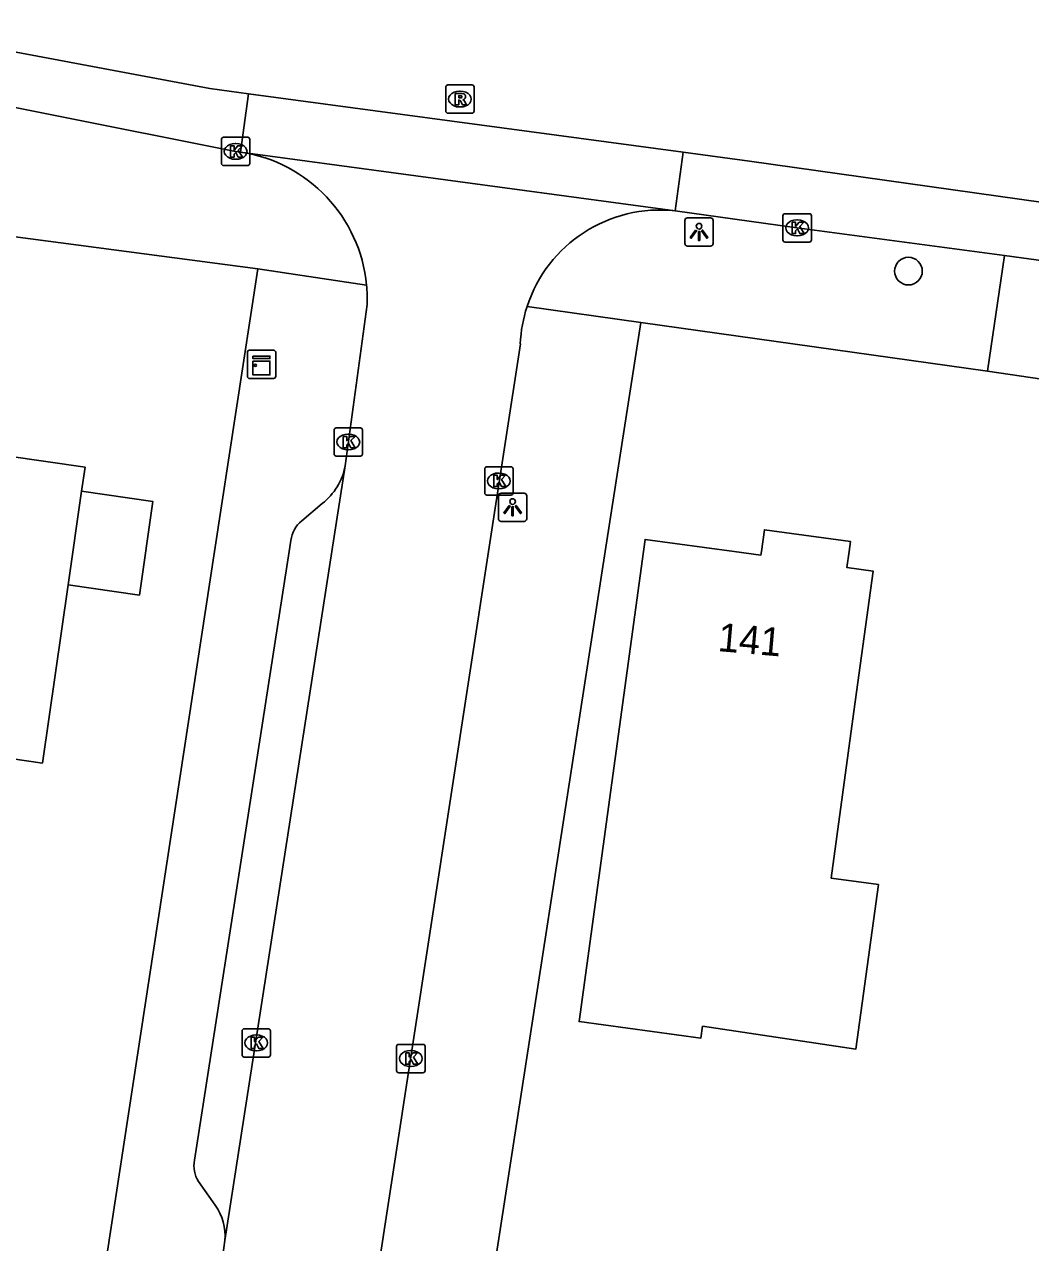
# Model space of a CAD drawing. Extents: x 161486 to 162249, y 379484 to 380829.
# Drawn here: x 162132.07 to 162167.58, y 380725.59 to 380768.61 of the extents above; entities that cross this region are included whole.
import ezdxf

# ---------------------------------------------------------------- set-up
doc = ezdxf.new("R2010")
doc.units = 0
for name, color, linetype in [('IMGEO_Boom', 7, 'Continuous'), ('IMGEO_Fietspad_gesloten', 7, 'Continuous'), ('IMGEO_Fietspad_open', 7, 'Continuous'), ('IMGEO_Kast', 7, 'Continuous'), ('IMGEO_Kolk', 7, 'Continuous'), ('IMGEO_Lichtpunt', 7, 'Continuous'), ('IMGEO_Pand', 7, 'Continuous'), ('IMGEO_Pand_nummerreeks', 7, 'Continuous'), ('IMGEO_Rijbaan_lokaal_gesloten', 7, 'Continuous'), ('IMGEO_Rijbaan_lokaal_open', 7, 'Continuous'), ('IMGEO_Rioolput', 7, 'Continuous'), ('IMGEO_Voetpad_open', 7, 'Continuous')]:
    doc.layers.add(name, color=color, linetype=linetype)

msp = doc.modelspace()

# ---------------------------------------------------------------- linework, layer by layer
at = {"layer": 'IMGEO_Boom'}
msp.add_circle((162163.269, 380759.9), 0.489, dxfattribs=at)
at = {"layer": 'IMGEO_Fietspad_gesloten'}
for points in [[(162139.976, 380766.161), (162139.7, 380764.105)], [(162155.313, 380764.1), (162155.035, 380762.03)], [(162155.035, 380762.03), (162159.244, 380761.443), (162166.661, 380760.453)], [(162166.661, 380760.453), (162170.429, 380759.935)]]:
    msp.add_lwpolyline(points, dxfattribs=at)
at = {"layer": 'IMGEO_Fietspad_open'}
msp.add_lwpolyline([(162139.7, 380764.105), (162139.522, 380764.129), (162126.662, 380766.696)], dxfattribs=at)
at = {"layer": 'IMGEO_Kast'}
for p, q in [((162139.939, 380756.183), (162139.939, 380757.024)), ((162139.939, 380757.024), (162139.939, 380756.183)), ((162140.014, 380757.108), (162140.855, 380757.108)), ((162140.855, 380757.108), (162140.014, 380757.108)), ((162140.939, 380757.033), (162140.939, 380756.192)), ((162140.939, 380756.192), (162140.939, 380757.033)), ((162140.864, 380756.108), (162140.023, 380756.108)), ((162140.023, 380756.108), (162140.864, 380756.108))]:
    msp.add_line(p, q, dxfattribs=at)
for points in [[(162140.134, 380756.898), (162140.734, 380756.898), (162140.734, 380756.813), (162140.134, 380756.813), (162140.134, 380756.898)], [(162140.134, 380756.723), (162140.734, 380756.723), (162140.734, 380756.234), (162140.134, 380756.234), (162140.134, 380756.723)]]:
    msp.add_lwpolyline(points, dxfattribs=at)
msp.add_circle((162140.218, 380756.572), 0.0377, dxfattribs=at)
for centre, start, end in [((162140.017, 380757.03), 92.4484, 184.2845), ((162140.017, 380757.03), 92.4484, 184.2845), ((162140.861, 380757.03), 2.4484, 94.2845), ((162140.861, 380757.03), 2.4484, 94.2845), ((162140.017, 380756.186), 182.4484, 274.2845), ((162140.017, 380756.186), 182.4484, 274.2845), ((162140.861, 380756.186), 272.4484, 4.2845), ((162140.861, 380756.186), 272.4484, 4.2845)]:
    msp.add_arc(centre, 0.0779, start, end, dxfattribs=at)
at = {"layer": 'IMGEO_Kolk'}
for p, q in [((162139.024, 380763.702), (162139.024, 380764.554)), ((162139.099, 380764.628), (162139.951, 380764.628)), ((162140.025, 380764.554), (162140.025, 380763.702)), ((162139.512, 380764.408), (162139.537, 380764.408)), ((162139.535, 380763.848), (162139.51, 380763.848)), ((162139.951, 380763.628), (162139.099, 380763.628)), ((162158.841, 380761.002), (162158.841, 380761.854)), ((162158.916, 380761.928), (162159.768, 380761.928)), ((162159.329, 380761.708), (162159.354, 380761.708)), ((162159.842, 380761.854), (162159.842, 380761.002)), ((162159.352, 380761.148), (162159.327, 380761.148)), ((162159.768, 380760.928), (162158.916, 380760.928)), ((162143, 380753.44), (162143, 380754.292)), ((162143.075, 380754.366), (162143.927, 380754.366)), ((162144.001, 380754.292), (162144.001, 380753.44)), ((162143.488, 380754.146), (162143.513, 380754.146)), ((162143.927, 380753.366), (162143.075, 380753.366)), ((162143.511, 380753.586), (162143.486, 380753.586)), ((162148.389, 380752.99), (162149.241, 380752.99)), ((162148.314, 380752.064), (162148.314, 380752.916)), ((162148.802, 380752.77), (162148.827, 380752.77)), ((162149.315, 380752.916), (162149.315, 380752.064)), ((162148.825, 380752.21), (162148.8, 380752.21)), ((162149.241, 380751.99), (162148.389, 380751.99)), ((162139.827, 380733.147), (162140.679, 380733.147)), ((162139.752, 380732.221), (162139.752, 380733.073)), ((162140.24, 380732.927), (162140.265, 380732.927)), ((162140.753, 380733.073), (162140.753, 380732.221)), ((162140.263, 380732.367), (162140.238, 380732.367)), ((162145.207, 380731.669), (162145.207, 380732.521)), ((162145.282, 380732.595), (162146.134, 380732.595)), ((162145.695, 380732.375), (162145.72, 380732.375)), ((162146.208, 380732.521), (162146.208, 380731.669)), ((162140.679, 380732.147), (162139.827, 380732.147)), ((162146.134, 380731.595), (162145.282, 380731.595)), ((162145.718, 380731.815), (162145.693, 380731.815))]:
    msp.add_line(p, q, dxfattribs=at)
for points in [[(162139.024, 380763.702), (162139.024, 380764.554)], [(162139.099, 380764.628), (162139.951, 380764.628)], [(162140.025, 380764.554), (162140.025, 380763.702)], [(162139.345, 380764.328), (162139.468, 380764.328), (162139.468, 380764.177), (162139.598, 380764.328), (162139.762, 380764.328), (162139.616, 380764.177), (162139.769, 380763.928), (162139.617, 380763.928), (162139.532, 380764.092), (162139.468, 380764.025), (162139.468, 380763.928), (162139.345, 380763.928), (162139.345, 380764.328)], [(162139.951, 380763.628), (162139.099, 380763.628)], [(162158.841, 380761.002), (162158.841, 380761.854)], [(162158.916, 380761.928), (162159.768, 380761.928)], [(162159.162, 380761.628), (162159.285, 380761.628), (162159.285, 380761.477), (162159.415, 380761.628), (162159.579, 380761.628), (162159.433, 380761.477), (162159.586, 380761.228), (162159.434, 380761.228), (162159.349, 380761.392), (162159.285, 380761.325), (162159.285, 380761.228), (162159.162, 380761.228), (162159.162, 380761.628)], [(162159.842, 380761.854), (162159.842, 380761.002)], [(162159.768, 380760.928), (162158.916, 380760.928)], [(162143, 380753.44), (162143, 380754.292)], [(162143.075, 380754.366), (162143.927, 380754.366)], [(162144.001, 380754.292), (162144.001, 380753.44)], [(162143.321, 380754.066), (162143.444, 380754.066), (162143.444, 380753.915), (162143.574, 380754.066), (162143.738, 380754.066), (162143.592, 380753.915), (162143.745, 380753.666), (162143.593, 380753.666), (162143.508, 380753.83), (162143.444, 380753.763), (162143.444, 380753.666), (162143.321, 380753.666), (162143.321, 380754.066)], [(162143.927, 380753.366), (162143.075, 380753.366)], [(162148.389, 380752.99), (162149.241, 380752.99)], [(162148.314, 380752.064), (162148.314, 380752.916)], [(162148.635, 380752.69), (162148.758, 380752.69), (162148.758, 380752.539), (162148.888, 380752.69), (162149.052, 380752.69), (162148.906, 380752.539), (162149.059, 380752.29), (162148.907, 380752.29), (162148.822, 380752.454), (162148.758, 380752.387), (162148.758, 380752.29), (162148.635, 380752.29), (162148.635, 380752.69)], [(162149.315, 380752.916), (162149.315, 380752.064)], [(162149.241, 380751.99), (162148.389, 380751.99)], [(162139.827, 380733.147), (162140.679, 380733.147)], [(162139.752, 380732.221), (162139.752, 380733.073)], [(162140.073, 380732.847), (162140.196, 380732.847), (162140.196, 380732.696), (162140.326, 380732.847), (162140.49, 380732.847), (162140.344, 380732.696), (162140.497, 380732.447), (162140.345, 380732.447), (162140.26, 380732.611), (162140.196, 380732.544), (162140.196, 380732.447), (162140.073, 380732.447), (162140.073, 380732.847)], [(162140.753, 380733.073), (162140.753, 380732.221)], [(162145.207, 380731.669), (162145.207, 380732.521)], [(162145.282, 380732.595), (162146.134, 380732.595)], [(162145.528, 380732.295), (162145.651, 380732.295), (162145.651, 380732.144), (162145.781, 380732.295), (162145.945, 380732.295), (162145.799, 380732.144), (162145.952, 380731.895), (162145.8, 380731.895), (162145.715, 380732.059), (162145.651, 380731.992), (162145.651, 380731.895), (162145.528, 380731.895), (162145.528, 380732.295)], [(162146.208, 380732.521), (162146.208, 380731.669)], [(162140.679, 380732.147), (162139.827, 380732.147)], [(162146.134, 380731.595), (162145.282, 380731.595)]]:
    msp.add_lwpolyline(points, dxfattribs=at)
for centre, start, end in [((162139.101, 380764.552), 91.552, 178.448), ((162139.101, 380764.552), 91.552, 178.448), ((162139.949, 380764.552), 1.552, 88.448), ((162139.949, 380764.552), 1.552, 88.448), ((162139.101, 380763.704), 181.552, 268.448), ((162139.101, 380763.704), 181.552, 268.448), ((162139.949, 380763.704), 271.552, 358.448), ((162139.949, 380763.704), 271.552, 358.448), ((162158.918, 380761.852), 91.552, 178.448), ((162158.918, 380761.852), 91.552, 178.448), ((162159.766, 380761.852), 1.552, 88.448), ((162159.766, 380761.852), 1.552, 88.448), ((162158.918, 380761.004), 181.552, 268.448), ((162158.918, 380761.004), 181.552, 268.448), ((162159.766, 380761.004), 271.552, 358.448), ((162159.766, 380761.004), 271.552, 358.448), ((162143.077, 380754.29), 91.552, 178.448), ((162143.077, 380754.29), 91.552, 178.448), ((162143.925, 380754.29), 1.552, 88.448), ((162143.925, 380754.29), 1.552, 88.448), ((162143.077, 380753.442), 181.552, 268.448), ((162143.077, 380753.442), 181.552, 268.448), ((162143.925, 380753.442), 271.552, 358.448), ((162143.925, 380753.442), 271.552, 358.448), ((162148.391, 380752.914), 91.552, 178.448), ((162148.391, 380752.914), 91.552, 178.448), ((162149.239, 380752.914), 1.552, 88.448), ((162149.239, 380752.914), 1.552, 88.448), ((162148.391, 380752.066), 181.552, 268.448), ((162148.391, 380752.066), 181.552, 268.448), ((162149.239, 380752.066), 271.552, 358.448), ((162149.239, 380752.066), 271.552, 358.448), ((162139.829, 380733.071), 91.552, 178.448), ((162139.829, 380733.071), 91.552, 178.448), ((162140.677, 380733.071), 1.552, 88.448), ((162140.677, 380733.071), 1.552, 88.448), ((162145.284, 380732.519), 91.552, 178.448), ((162145.284, 380732.519), 91.552, 178.448), ((162146.132, 380732.519), 1.552, 88.448), ((162146.132, 380732.519), 1.552, 88.448), ((162139.829, 380732.223), 181.552, 268.448), ((162139.829, 380732.223), 181.552, 268.448), ((162140.677, 380732.223), 271.552, 358.448), ((162140.677, 380732.223), 271.552, 358.448), ((162145.284, 380731.671), 181.552, 268.448), ((162145.284, 380731.671), 181.552, 268.448), ((162146.132, 380731.671), 271.552, 358.448), ((162146.132, 380731.671), 271.552, 358.448)]:
    msp.add_arc(centre, 0.0765, start, end, dxfattribs=at)
for centre, major_axis, ratio, start_param, end_param in [((162139.511, 380764.128), (-0.387, 0.002), 0.722429, 4.712389, 7.853982), ((162139.536, 380764.128), (-0.39, 0.002), 0.717154, 1.570796, 4.712389), ((162159.328, 380761.428), (-0.387, 0.002), 0.722429, 4.712389, 7.853982), ((162159.353, 380761.428), (-0.39, 0.002), 0.717154, 1.570796, 4.712389), ((162143.487, 380753.866), (-0.387, 0.002), 0.722429, 4.712389, 7.853982), ((162143.512, 380753.866), (-0.39, 0.002), 0.717154, 1.570796, 4.712389), ((162148.801, 380752.49), (-0.387, 0.002), 0.722429, 4.712389, 7.853982), ((162148.826, 380752.49), (-0.39, 0.002), 0.717154, 1.570796, 4.712389), ((162140.239, 380732.647), (-0.387, 0.002), 0.722429, 4.712389, 7.853982), ((162140.264, 380732.647), (-0.39, 0.002), 0.717154, 1.570796, 4.712389), ((162145.694, 380732.095), (-0.387, 0.002), 0.722429, 4.712389, 7.853982), ((162145.719, 380732.095), (-0.39, 0.002), 0.717154, 1.570796, 4.712389)]:
    msp.add_ellipse(centre, major_axis=major_axis, ratio=ratio, start_param=start_param, end_param=end_param, dxfattribs=at)
at = {"layer": 'IMGEO_Lichtpunt'}
for p, q in [((162155.379, 380761.688), (162155.379, 380760.881)), ((162155.379, 380761.688), (162155.379, 380760.881)), ((162156.281, 380761.783), (162155.473, 380761.783)), ((162156.281, 380761.783), (162155.473, 380761.783)), ((162156.375, 380760.881), (162156.375, 380761.688)), ((162156.375, 380760.881), (162156.375, 380761.688)), ((162155.473, 380760.787), (162156.281, 380760.787)), ((162155.473, 380760.787), (162156.281, 380760.787)), ((162148.8, 380751.965), (162148.8, 380751.158)), ((162148.8, 380751.965), (162148.8, 380751.158)), ((162149.702, 380752.06), (162148.894, 380752.06)), ((162149.702, 380752.06), (162148.894, 380752.06)), ((162149.796, 380751.158), (162149.796, 380751.965)), ((162149.796, 380751.158), (162149.796, 380751.965)), ((162148.894, 380751.064), (162149.702, 380751.064)), ((162148.894, 380751.064), (162149.702, 380751.064))]:
    msp.add_line(p, q, dxfattribs=at)
for points in [[(162155.753, 380761.352), (162155.792, 380761.324), (162155.604, 380761.062), (162155.566, 380761.089), (162155.753, 380761.352)], [(162155.855, 380761.304), (162155.902, 380761.304), (162155.902, 380760.982), (162155.855, 380760.982), (162155.855, 380761.304)], [(162155.965, 380761.324), (162156.003, 380761.351), (162156.19, 380761.089), (162156.151, 380761.061), (162155.965, 380761.324)], [(162149.174, 380751.629), (162149.213, 380751.601), (162149.025, 380751.339), (162148.987, 380751.366), (162149.174, 380751.629)], [(162149.276, 380751.581), (162149.323, 380751.581), (162149.323, 380751.259), (162149.276, 380751.259), (162149.276, 380751.581)], [(162149.386, 380751.601), (162149.424, 380751.628), (162149.611, 380751.366), (162149.572, 380751.338), (162149.386, 380751.601)]]:
    msp.add_lwpolyline(points, dxfattribs=at)
for centre in [(162155.878, 380761.486), (162149.299, 380751.763)]:
    msp.add_circle(centre, 0.0994, dxfattribs=at)
for centre, start, end in [((162155.473, 380761.688), 90, 180), ((162155.473, 380761.688), 90, 180), ((162156.281, 380761.688), 0, 90), ((162156.281, 380761.688), 0, 90), ((162155.473, 380760.881), 180, 270), ((162155.473, 380760.881), 180, 270), ((162156.281, 380760.881), 270, 0), ((162156.281, 380760.881), 270, 360), ((162148.894, 380751.965), 90, 180), ((162148.894, 380751.965), 90, 180), ((162149.702, 380751.965), 0, 90), ((162149.702, 380751.965), 0, 90), ((162148.894, 380751.158), 180, 270), ((162148.894, 380751.158), 180, 270), ((162149.702, 380751.158), 270, 0), ((162149.702, 380751.158), 270, 360)]:
    msp.add_arc(centre, 0.0946, start, end, dxfattribs=at)
at = {"layer": 'IMGEO_Pand'}
for points in [[(162133.612, 380748.825), (162132.704, 380742.528), (162125.833, 380743.52), (162126.768, 380750), (162127.34, 380753.964), (162134.211, 380752.972), (162134.089, 380752.125)], [(162134.089, 380752.125), (162136.604, 380751.762), (162136.127, 380748.462), (162133.612, 380748.825)], [(162133.612, 380748.825), (162134.089, 380752.125)], [(162155.999, 380733.24), (162155.941, 380732.813), (162151.646, 380733.399), (162153.915, 380750), (162153.974, 380750.429), (162157.118, 380750), (162158.063, 380749.871), (162158.081, 380750), (162158.185, 380750.769), (162161.221, 380750.355), (162161.173, 380750), (162161.096, 380749.431), (162162.019, 380749.305), (162161.343, 380744.351), (162160.541, 380738.467), (162162.207, 380738.24), (162161.414, 380732.431), (162155.999, 380733.24)]]:
    msp.add_lwpolyline(points, dxfattribs=at)
at = {"layer": 'IMGEO_Rijbaan_lokaal_gesloten'}
for points in [[(161833.402, 380807.634), (161845.075, 380805.921), (161887.22, 380800.191), (161944.816, 380792.342), (162034.971, 380780.165), (162056.354, 380777.224), (162056.903, 380777.191), (162081.643, 380775.785), (162086.162, 380775.288), (162093.056, 380774.264), (162108.19, 380772.217), (162118.907, 380770.062), (162138.618, 380766.344), (162139.976, 380766.161)], [(162139.976, 380766.161), (162155.313, 380764.1)], [(162155.313, 380764.1), (162157.657, 380763.785), (162175.214, 380761.306), (162198.829, 380757.994), (162207.5, 380757.078), (162216.737, 380756.638)]]:
    msp.add_lwpolyline(points, dxfattribs=at)
at = {"layer": 'IMGEO_Rijbaan_lokaal_open'}
for points in [[(162139.7, 380764.105), (162155.035, 380762.03)], [(162144.167, 380758.722), (162143.388, 380753.025)], [(162144.399, 380723.648), (162148.444, 380750), (162149.572, 380757.336)], [(162143.388, 380753.025), (162142.919, 380750), (162139.145, 380725.673)], [(162139.145, 380725.673), (162139.105, 380725.415), (162139.024, 380724.806)]]:
    msp.add_lwpolyline(points, dxfattribs=at)
for centre, radius, start, end in [((162138.907, 380758.902), 5.264, 5.4881, 81.3303), ((162154.501, 380757.125), 4.934, 83.7832, 162.0091), ((162139.094, 380758.908), 5.077, 357.9022, 5.62), ((162154.554, 380757.118), 4.987, 162.1238, 177.497)]:
    msp.add_arc(centre, radius, start, end, dxfattribs=at)
at = {"layer": 'IMGEO_Rioolput'}
for p, q in [((162146.939, 380765.55), (162146.939, 380766.402)), ((162147.014, 380766.476), (162147.866, 380766.476)), ((162147.94, 380766.402), (162147.94, 380765.55)), ((162147.427, 380766.256), (162147.452, 380766.256)), ((162147.866, 380765.476), (162147.014, 380765.476)), ((162147.45, 380765.696), (162147.425, 380765.696))]:
    msp.add_line(p, q, dxfattribs=at)
for points in [[(162146.939, 380765.55), (162146.939, 380766.402)], [(162147.014, 380766.476), (162147.866, 380766.476)], [(162147.94, 380766.402), (162147.94, 380765.55)], [(162147.528, 380766.174), (162147.276, 380766.176), (162147.276, 380765.776)], [(162147.276, 380765.776), (162147.4, 380765.776), (162147.4, 380765.938), (162147.411, 380765.938)], [(162147.454, 380766.095), (162147.4, 380766.095), (162147.4, 380766.014)], [(162147.4, 380766.014), (162147.452, 380766.014)], [(162147.458, 380765.909), (162147.529, 380765.776), (162147.669, 380765.776), (162147.604, 380765.902)], [(162147.866, 380765.476), (162147.014, 380765.476)]]:
    msp.add_lwpolyline(points, dxfattribs=at)
for centre, radius, start, end in [((162147.016, 380766.4), 0.0765, 91.552, 178.448), ((162147.016, 380766.4), 0.0765, 91.552, 178.448), ((162147.864, 380766.4), 0.0765, 1.552, 88.448), ((162147.864, 380766.4), 0.0765, 1.552, 88.448), ((162147.41, 380765.885), 0.0533, 26.0293, 88.6989), ((162147.436, 380766.203), 0.19, 274.7715, 282.9687), ((162147.46, 380765.999), 0.0964, 77.0061, 93.1865), ((162147.474, 380766.056), 0.0378, 276.6634, 79.6772), ((162147.527, 380766.064), 0.109, 350.3612, 89.416), ((162147.525, 380766.064), 0.112, 277.5842, 350.9817), ((162147.509, 380765.849), 0.108, 29.5134, 73.7905), ((162147.016, 380765.552), 0.0765, 181.552, 268.448), ((162147.016, 380765.552), 0.0765, 181.552, 268.448), ((162147.864, 380765.552), 0.0765, 271.552, 358.448), ((162147.864, 380765.552), 0.0765, 271.552, 358.448)]:
    msp.add_arc(centre, radius, start, end, dxfattribs=at)
for centre, major_axis, ratio, start_param, end_param in [((162147.426, 380765.976), (-0.387, 0.002), 0.722429, 4.712389, 7.853982), ((162147.451, 380765.976), (-0.39, 0.002), 0.717154, 1.570796, 4.712389)]:
    msp.add_ellipse(centre, major_axis=major_axis, ratio=ratio, start_param=start_param, end_param=end_param, dxfattribs=at)
at = {"layer": 'IMGEO_Voetpad_open'}
for points in [[(162125.939, 380761.881), (162140.304, 380759.987)], [(162166.06, 380756.368), (162166.661, 380760.453)], [(162140.304, 380759.987), (162138.778, 380750), (162133.605, 380716.139), (162129.827, 380691.875)], [(162140.304, 380759.987), (162144.146, 380759.405)], [(162149.808, 380758.649), (162153.828, 380758.083)], [(162153.828, 380758.083), (162152.56, 380750), (162147.249, 380715.624), (162143.388, 380690.241)], [(162166.06, 380756.368), (162153.828, 380758.083)], [(162169.89, 380755.8), (162166.06, 380756.368)], [(162141.857, 380751.081), (162142.581, 380751.693)], [(162138.076, 380728.505), (162141.414, 380750), (162141.475, 380750.39)], [(162138.802, 380726.918), (162138.213, 380727.75)]]:
    msp.add_lwpolyline(points, dxfattribs=at)
for centre, radius, start, end in [((162141.234, 380753.42), 2.19, 307.9619, 349.6184), ((162142.51, 380750.269), 1.042, 128.8088, 173.3216), ((162139.039, 380728.29), 0.986, 167.3927, 213.1769), ((162137.276, 380725.828), 1.876, 355.2689, 35.537)]:
    msp.add_arc(centre, radius, start, end, dxfattribs=at)

# ---------------------------------------------------------------- texts
at = {"layer": 'IMGEO_Pand_nummerreeks'}
msp.add_text('141', height=1, rotation=355.0955, dxfattribs=at).set_placement((162156.518, 380746.484))

doc.saveas('drawing.dxf')
